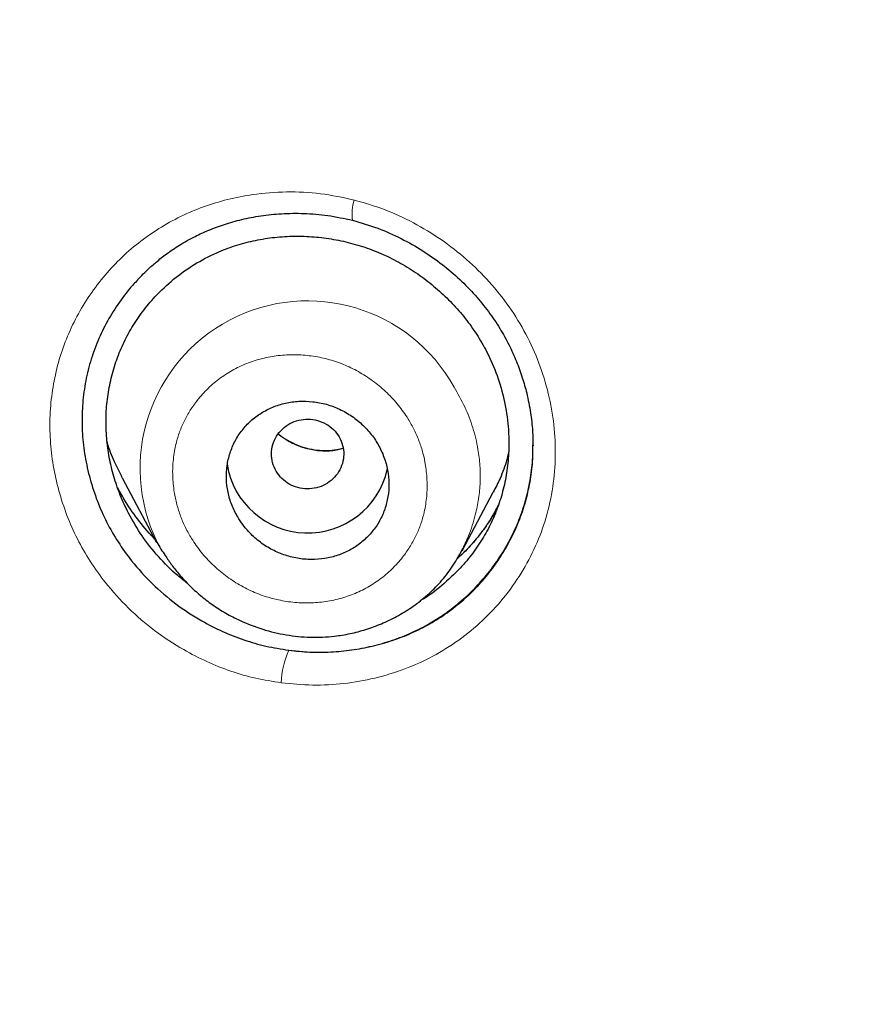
# Model space of a CAD drawing. Header units: millimetres. Extents: x 8 to 846, y 12 to 2113.
# Tile 293 of 515: x 432 to 442, y 1823 to 1834. Entities that reach past the tile are written whole.
import ezdxf

# ---------------------------------------------------------------- set-up
doc = ezdxf.new("R2010")
doc.units = ezdxf.units.MM

msp = doc.modelspace()

# ---------------------------------------------------------------- linework, layer by layer
at = {"color": 7, "linetype": 'Continuous', "lineweight": 30}
for p, q in [((433.422, 1829.038), (433.803, 1828.325)), ((437.187, 1828.232), (437.532, 1828.879)), ((437.18, 1828.235), (437.165, 1828.203))]:
    msp.add_line(p, q, dxfattribs=at)
at = {"color": 8, "linetype": 'Continuous', "lineweight": 0}
for centre, radius, start, end in [((436.444, 1831.968), 0.477, 161.7303, 189.1595), ((435.475, 1829.145), 1.855, 29.0162, 206.1681), ((436.129, 1826.742), 0.946, 155.7997, 178.3469)]:
    msp.add_arc(centre, radius, start, end, dxfattribs=at)
at = {"color": 7, "linetype": 'Continuous', "lineweight": 30}
msp.add_arc((435.476, 1829.334), 0.905, 189.1487, 347.0461, dxfattribs=at)
for points, knots in [([(538, 1827.773), (538.001, 1827.791), (538.002, 1827.835), (538.004, 1827.906), (538.006, 1827.988), (538.008, 1828.101), (538.011, 1828.254), (538.015, 1828.455), (538.017, 1828.683), (538.02, 1828.937), (538.021, 1829.217), (538.021, 1829.526), (538.019, 1829.864), (538.014, 1830.232), (538.007, 1830.62), (537.996, 1831.029), (537.982, 1831.456), (537.963, 1831.907), (537.94, 1832.376), (537.9, 1833.055), (537.836, 1833.939), (537.735, 1835.032), (537.61, 1836.137), (537.463, 1837.243), (537.292, 1838.348), (537.099, 1839.453), (536.881, 1840.567), (536.637, 1841.691), (536.366, 1842.823), (536.068, 1843.964), (535.731, 1845.151), (535.35, 1846.383), (534.921, 1847.661), (534.456, 1848.945), (533.952, 1850.234), (533.499, 1851.312), (533.116, 1852.179), (532.819, 1852.828), (532.52, 1853.459), (532.222, 1854.068), (531.928, 1854.653), (531.637, 1855.215), (531.341, 1855.771), (531.042, 1856.319), (530.739, 1856.859), (530.445, 1857.372), (530.159, 1857.858), (529.882, 1858.319), (529.615, 1858.754), (529.358, 1859.163), (529.113, 1859.548), (528.88, 1859.908), (528.661, 1860.241), (528.455, 1860.549), (528.263, 1860.832), (528.085, 1861.092), (527.925, 1861.323), (527.783, 1861.525), (527.662, 1861.697), (527.559, 1861.842), (527.479, 1861.954), (527.415, 1862.043), (527.359, 1862.121), (527.295, 1862.21), (527.211, 1862.325), (527.106, 1862.469), (526.976, 1862.645), (526.827, 1862.847), (526.657, 1863.074), (526.466, 1863.326), (526.265, 1863.588), (526.056, 1863.857), (525.84, 1864.132), (525.608, 1864.424), (525.359, 1864.733), (525.092, 1865.059), (524.811, 1865.397), (524.355, 1865.938), (523.723, 1866.665), (522.891, 1867.583), (522.032, 1868.491), (521.146, 1869.387), (520.259, 1870.246), (519.371, 1871.071), (518.484, 1871.861), (517.661, 1872.565), (516.904, 1873.19), (516.215, 1873.742), (515.529, 1874.274), (514.848, 1874.787), (514.167, 1875.286), (513.43, 1875.809), (512.625, 1876.363), (511.744, 1876.946), (510.831, 1877.527), (509.886, 1878.105), (508.916, 1878.674), (507.919, 1879.234), (506.897, 1879.783), (505.842, 1880.323), (504.768, 1880.847), (503.677, 1881.353), (502.567, 1881.841), (501.427, 1882.315), (500.256, 1882.775), (499.055, 1883.218), (497.847, 1883.634), (496.634, 1884.024), (495.419, 1884.388), (494.176, 1884.733), (492.908, 1885.056), (491.653, 1885.348), (490.414, 1885.61), (489.194, 1885.842), (487.953, 1886.054), (486.702, 1886.241), (485.452, 1886.402), (484.217, 1886.537), (482.961, 1886.649), (481.685, 1886.737), (480.391, 1886.799), (479.121, 1886.833), (477.876, 1886.843), (476.65, 1886.827), (475.442, 1886.788), (474.255, 1886.728), (473.096, 1886.646), (471.964, 1886.546), (470.862, 1886.429), (469.787, 1886.296), (468.708, 1886.143), (467.627, 1885.971), (466.545, 1885.779), (465.498, 1885.575), (464.485, 1885.36), (463.56, 1885.148), (462.717, 1884.941), (461.953, 1884.744), (461.213, 1884.543), (460.497, 1884.339), (459.801, 1884.132), (459.124, 1883.921), (458.449, 1883.704), (457.765, 1883.474), (457.058, 1883.227), (456.329, 1882.963), (455.569, 1882.676), (454.779, 1882.365), (453.96, 1882.03), (453.119, 1881.67), (452.258, 1881.287), (451.377, 1880.878), (450.478, 1880.443), (449.588, 1879.994), (448.707, 1879.531), (447.838, 1879.056), (446.957, 1878.556), (446.064, 1878.029), (445.16, 1877.474), (444.224, 1876.876), (443.258, 1876.234), (442.263, 1875.542), (441.261, 1874.815), (440.381, 1874.148), (439.623, 1873.553), (438.986, 1873.038), (438.348, 1872.507), (437.714, 1871.964), (437.093, 1871.417), (436.495, 1870.875), (435.923, 1870.343), (435.378, 1869.821), (434.858, 1869.311), (434.366, 1868.816), (433.901, 1868.337), (433.461, 1867.874), (433.044, 1867.425), (432.629, 1866.97), (432.219, 1866.509), (431.816, 1866.046), (431.439, 1865.605), (431.088, 1865.185), (430.764, 1864.791), (430.467, 1864.422), (430.194, 1864.079), (429.943, 1863.759), (429.718, 1863.466), (429.516, 1863.201), (429.336, 1862.963), (429.176, 1862.748), (429.034, 1862.556), (428.917, 1862.397), (428.823, 1862.267), (428.747, 1862.163), (428.679, 1862.069), (428.615, 1861.979), (428.546, 1861.883), (428.466, 1861.77), (428.369, 1861.633), (428.256, 1861.473), (428.127, 1861.288), (427.984, 1861.081), (427.826, 1860.851), (427.655, 1860.599), (427.47, 1860.322), (427.249, 1859.989), (426.996, 1859.599), (426.713, 1859.156), (426.425, 1858.695), (426.132, 1858.216), (425.836, 1857.721), (425.537, 1857.209), (425.195, 1856.609), (424.813, 1855.917), (424.391, 1855.126), (423.968, 1854.3), (423.566, 1853.48), (423.183, 1852.67), (422.822, 1851.871), (422.464, 1851.045), (422.111, 1850.193), (421.766, 1849.319), (421.431, 1848.424), (421.105, 1847.508), (420.788, 1846.566), (420.482, 1845.597), (420.187, 1844.601), (419.905, 1843.579), (419.638, 1842.531), (419.406, 1841.538), (419.207, 1840.618), (419.042, 1839.787), (418.893, 1838.98), (418.754, 1838.158), (418.626, 1837.325), (418.511, 1836.484), (418.412, 1835.676), (418.329, 1834.902), (418.26, 1834.167), (418.203, 1833.47), (418.158, 1832.811), (418.123, 1832.186), (418.096, 1831.592), (418.076, 1831.029), (418.063, 1830.497), (418.055, 1830.002), (418.052, 1829.541), (418.052, 1829.119), (418.055, 1828.734), (418.061, 1828.386), (418.067, 1828.072), (418.073, 1827.874), (418.076, 1827.781)], [0, 0, 0, 0, 0.000286, 0.000693, 0.0011, 0.001586, 0.002471, 0.003539, 0.004789, 0.006132, 0.007637, 0.009305, 0.011135, 0.013127, 0.015282, 0.017462, 0.019787, 0.022256, 0.024847, 0.027466, 0.033367, 0.039348, 0.045407, 0.051547, 0.057576, 0.06368, 0.069859, 0.076113, 0.082442, 0.088847, 0.095327, 0.102542, 0.109849, 0.117247, 0.124738, 0.132321, 0.136217, 0.140106, 0.143883, 0.147538, 0.151072, 0.154484, 0.157774, 0.161253, 0.164584, 0.167769, 0.170807, 0.173698, 0.176442, 0.17904, 0.18149, 0.183794, 0.18595, 0.187925, 0.189759, 0.191451, 0.193001, 0.194284, 0.195425, 0.196381, 0.197152, 0.197648, 0.198127, 0.198707, 0.19941, 0.200408, 0.20158, 0.202926, 0.204446, 0.206141, 0.20801, 0.209751, 0.21162, 0.213617, 0.215742, 0.217996, 0.220375, 0.222791, 0.229356, 0.235809, 0.242651, 0.249362, 0.255943, 0.262391, 0.268707, 0.274889, 0.279654, 0.284337, 0.288938, 0.293457, 0.297895, 0.302347, 0.307808, 0.313397, 0.319114, 0.324959, 0.330933, 0.336924, 0.343039, 0.349279, 0.355642, 0.361895, 0.368264, 0.37475, 0.381351, 0.388066, 0.394895, 0.401438, 0.408082, 0.414827, 0.421674, 0.428623, 0.435029, 0.441518, 0.448093, 0.454743, 0.461334, 0.467815, 0.474188, 0.481072, 0.487826, 0.494449, 0.500941, 0.507301, 0.513639, 0.519838, 0.525899, 0.531823, 0.537609, 0.543257, 0.548769, 0.554673, 0.560411, 0.565984, 0.571391, 0.576633, 0.580874, 0.585001, 0.589013, 0.59291, 0.596693, 0.600415, 0.604054, 0.607836, 0.61176, 0.615827, 0.620037, 0.624536, 0.629187, 0.633988, 0.638941, 0.644045, 0.649301, 0.654708, 0.659798, 0.665015, 0.67036, 0.675832, 0.681433, 0.687161, 0.693426, 0.699838, 0.706396, 0.713101, 0.71739, 0.721738, 0.726143, 0.730607, 0.73504, 0.739336, 0.743493, 0.747511, 0.751391, 0.755131, 0.758669, 0.762073, 0.765343, 0.768479, 0.77194, 0.775222, 0.778324, 0.781247, 0.783991, 0.786512, 0.788859, 0.791034, 0.793036, 0.794792, 0.796389, 0.797828, 0.799108, 0.800229, 0.800999, 0.801686, 0.802305, 0.802864, 0.803461, 0.804203, 0.805101, 0.806153, 0.80736, 0.808722, 0.810211, 0.811848, 0.813635, 0.815571, 0.818292, 0.821125, 0.824049, 0.827063, 0.830167, 0.833361, 0.836644, 0.841307, 0.84614, 0.851144, 0.856318, 0.860926, 0.865661, 0.870525, 0.875514, 0.88063, 0.885778, 0.891047, 0.896439, 0.901953, 0.907588, 0.913346, 0.919226, 0.925229, 0.929977, 0.934588, 0.939053, 0.943372, 0.948188, 0.952809, 0.957234, 0.961465, 0.9655, 0.969274, 0.972859, 0.976257, 0.979466, 0.98254, 0.985418, 0.988102, 0.99059, 0.992883, 0.994945, 0.996818, 0.998503, 1, 1, 1, 1]), ([(438.753, 1781.597), (438.116, 1782.151), (436.841, 1783.26), (435.025, 1785.022), (433.286, 1786.854), (431.632, 1788.759), (430.064, 1790.73), (428.585, 1792.765), (427.198, 1794.859), (425.906, 1797.008), (424.711, 1799.21), (423.615, 1801.459), (422.622, 1803.753), (421.734, 1806.086), (420.951, 1808.454), (420.274, 1810.852), (419.705, 1813.277), (419.244, 1815.722), (418.892, 1818.185), (418.651, 1820.66), (418.52, 1823.142), (418.502, 1825.628), (418.596, 1828.113), (418.802, 1830.591), (419.118, 1833.058), (419.543, 1835.51), (420.077, 1837.942), (420.719, 1840.349), (421.467, 1842.727), (422.321, 1845.072), (423.281, 1847.379), (424.343, 1849.643), (425.506, 1851.861), (426.768, 1854.028), (428.124, 1856.141), (429.573, 1858.195), (431.112, 1860.187), (432.739, 1862.114), (434.45, 1863.97), (436.243, 1865.754), (438.115, 1867.459), (440.062, 1869.085), (442.08, 1870.628), (444.165, 1872.085), (446.313, 1873.455), (448.52, 1874.735), (450.781, 1875.922), (453.094, 1877.013), (455.453, 1878.006), (457.856, 1878.898), (460.296, 1879.689), (462.768, 1880.377), (465.27, 1880.962), (467.794, 1881.442), (470.338, 1881.818), (472.897, 1882.085), (475.465, 1882.254), (477.18, 1882.275), (478.038, 1882.285)], [0, 0, 0, 0, 0.017858, 0.035716, 0.053573, 0.07143, 0.089286, 0.107143, 0.124999, 0.142856, 0.160713, 0.178571, 0.196429, 0.214287, 0.232143, 0.25, 0.267856, 0.285712, 0.303568, 0.321425, 0.339282, 0.35714, 0.374998, 0.392856, 0.410713, 0.42857, 0.446428, 0.464285, 0.482142, 0.499999, 0.517857, 0.535714, 0.553571, 0.571428, 0.589285, 0.607142, 0.624999, 0.642856, 0.660713, 0.67857, 0.696427, 0.714284, 0.732141, 0.749999, 0.767857, 0.785715, 0.803573, 0.821432, 0.83929, 0.857149, 0.875005, 0.892861, 0.910716, 0.928572, 0.946428, 0.964284, 0.982141, 1, 1, 1, 1]), ([(478.038, 1879.997), (477.434, 1879.991), (476.226, 1879.981), (474.416, 1879.894), (472.608, 1879.756), (470.804, 1879.561), (469.003, 1879.311), (467.209, 1879.007), (465.477, 1878.659), (463.811, 1878.274), (462.213, 1877.858), (460.632, 1877.398), (459.069, 1876.896), (457.523, 1876.351), (455.942, 1875.743), (454.328, 1875.068), (452.688, 1874.322), (451.077, 1873.528), (449.495, 1872.687), (447.943, 1871.799), (446.418, 1870.862), (444.963, 1869.906), (443.577, 1868.935), (442.263, 1867.956), (440.98, 1866.942), (439.728, 1865.894), (438.508, 1864.811), (437.286, 1863.661), (436.066, 1862.443), (434.855, 1861.154), (433.687, 1859.829), (432.562, 1858.469), (431.48, 1857.073), (430.439, 1855.639), (429.469, 1854.212), (428.569, 1852.798), (427.74, 1851.406), (426.955, 1849.994), (426.213, 1848.564), (425.516, 1847.115), (424.843, 1845.604), (424.201, 1844.032), (423.594, 1842.398), (423.04, 1840.745), (422.54, 1839.075), (422.094, 1837.387), (421.7, 1835.679), (421.369, 1834.004), (421.099, 1832.367), (420.884, 1830.775), (420.717, 1829.182), (420.598, 1827.587), (420.528, 1825.989), (420.504, 1824.343), (420.533, 1822.652), (420.62, 1820.915), (420.763, 1819.181), (420.964, 1817.448), (421.221, 1815.717), (421.535, 1813.99), (421.894, 1812.32), (422.291, 1810.712), (422.722, 1809.167), (423.197, 1807.638), (423.717, 1806.125), (424.282, 1804.628), (424.911, 1803.102), (425.607, 1801.549), (426.376, 1799.973), (427.196, 1798.42), (428.07, 1796.89), (428.995, 1795.381), (429.97, 1793.901), (430.962, 1792.492), (431.963, 1791.158), (432.969, 1789.893), (434.012, 1788.658), (435.091, 1787.454), (436.206, 1786.279), (437.391, 1785.101), (438.65, 1783.923), (439.984, 1782.75), (441.359, 1781.617), (442.774, 1780.524), (444.229, 1779.47), (445.719, 1778.46), (447.195, 1777.524), (448.649, 1776.661), (450.081, 1775.864), (451.534, 1775.109), (453.009, 1774.395), (454.505, 1773.722), (456.07, 1773.071), (457.704, 1772.447), (459.405, 1771.856), (461.124, 1771.317), (462.86, 1770.83), (464.614, 1770.395), (466.381, 1770.014), (468.109, 1769.696), (469.793, 1769.436), (471.432, 1769.23), (473.076, 1769.069), (474.725, 1768.955), (476.38, 1768.884), (477.485, 1768.875), (478.038, 1768.871)], [0, 0, 0, 0, 0.01003, 0.020054, 0.030083, 0.040124, 0.050187, 0.060282, 0.070362, 0.079553, 0.088711, 0.097842, 0.106955, 0.116055, 0.12515, 0.135215, 0.145244, 0.155247, 0.165233, 0.175211, 0.185191, 0.195231, 0.204429, 0.213609, 0.222777, 0.23194, 0.241107, 0.250284, 0.260264, 0.270231, 0.280194, 0.290164, 0.300149, 0.31016, 0.320251, 0.329484, 0.338685, 0.347862, 0.357022, 0.366175, 0.375328, 0.385279, 0.395221, 0.405163, 0.415118, 0.425096, 0.435106, 0.445185, 0.454404, 0.463594, 0.472765, 0.481925, 0.491084, 0.500249, 0.510205, 0.520158, 0.530119, 0.540101, 0.550114, 0.56017, 0.570237, 0.579425, 0.588586, 0.597726, 0.606856, 0.615983, 0.625115, 0.635087, 0.645061, 0.655045, 0.665052, 0.67509, 0.685171, 0.695207, 0.70436, 0.713496, 0.722621, 0.731743, 0.74087, 0.750008, 0.759978, 0.769956, 0.779952, 0.789974, 0.800033, 0.810138, 0.820182, 0.829338, 0.838477, 0.847605, 0.856731, 0.86586, 0.875, 0.885017, 0.895019, 0.905016, 0.915017, 0.92503, 0.935066, 0.945076, 0.954226, 0.963368, 0.97251, 0.981657, 0.990818, 1, 1, 1, 1]), ([(421.006, 1824.397), (421.013, 1825.071), (421.027, 1826.416), (421.146, 1828.43), (421.335, 1830.436), (421.603, 1832.436), (421.946, 1834.428), (422.356, 1836.371), (422.829, 1838.261), (423.358, 1840.096), (423.952, 1841.912), (424.613, 1843.711), (425.35, 1845.519), (426.167, 1847.331), (427.066, 1849.141), (428.035, 1850.92), (429.073, 1852.668), (430.181, 1854.384), (431.331, 1856.03), (432.518, 1857.605), (433.734, 1859.108), (435.003, 1860.568), (436.326, 1861.987), (437.722, 1863.383), (439.194, 1864.754), (440.741, 1866.093), (442.342, 1867.379), (443.994, 1868.611), (445.698, 1869.787), (447.412, 1870.883), (449.13, 1871.899), (450.846, 1872.836), (452.595, 1873.716), (454.377, 1874.537), (456.218, 1875.311), (458.12, 1876.033), (460.081, 1876.699), (462.072, 1877.296), (464.092, 1877.824), (466.139, 1878.282), (468.163, 1878.662), (470.156, 1878.966), (472.111, 1879.199), (474.07, 1879.365), (476.032, 1879.466), (478.039, 1879.501), (480.089, 1879.466), (482.179, 1879.356), (484.263, 1879.171), (486.342, 1878.912), (488.412, 1878.579), (490.428, 1878.182), (492.385, 1877.727), (494.279, 1877.219), (496.149, 1876.649), (497.996, 1876.018), (499.862, 1875.309), (501.743, 1874.519), (503.633, 1873.644), (505.485, 1872.703), (507.302, 1871.696), (509.082, 1870.624), (510.788, 1869.512), (512.418, 1868.366), (513.97, 1867.194), (515.475, 1865.974), (516.933, 1864.707), (518.376, 1863.362), (519.798, 1861.939), (521.193, 1860.436), (522.529, 1858.885), (523.806, 1857.287), (525.025, 1855.641), (526.161, 1853.983), (527.216, 1852.319), (528.188, 1850.659), (529.098, 1848.97), (529.946, 1847.253), (530.747, 1845.475), (531.496, 1843.637), (532.186, 1841.74), (532.805, 1839.82), (533.35, 1837.877), (533.824, 1835.907), (534.218, 1833.953), (534.534, 1832.022), (534.775, 1830.122), (534.946, 1828.218), (535.053, 1826.309), (535.067, 1825.035), (535.073, 1824.397)], [0, 0, 0, 0, 0.011674, 0.023319, 0.034953, 0.046594, 0.058259, 0.069953, 0.080961, 0.091959, 0.102962, 0.113984, 0.125039, 0.136637, 0.148231, 0.159838, 0.171475, 0.183157, 0.194877, 0.205905, 0.216918, 0.22793, 0.238954, 0.250002, 0.261585, 0.273174, 0.284784, 0.296429, 0.308126, 0.319837, 0.330846, 0.341843, 0.352841, 0.363852, 0.374887, 0.386465, 0.398061, 0.409688, 0.421363, 0.433098, 0.444853, 0.455881, 0.466873, 0.477842, 0.4888, 0.499758, 0.511447, 0.523122, 0.534797, 0.546486, 0.558206, 0.569931, 0.580933, 0.591898, 0.602839, 0.613767, 0.624694, 0.636409, 0.648098, 0.659775, 0.671455, 0.683154, 0.694888, 0.705917, 0.716904, 0.727863, 0.738806, 0.749745, 0.761427, 0.773085, 0.784734, 0.79639, 0.808067, 0.819807, 0.830858, 0.841874, 0.852868, 0.863854, 0.874847, 0.886477, 0.898088, 0.909698, 0.921323, 0.932981, 0.944738, 0.955821, 0.966873, 0.97791, 0.988948, 1, 1, 1, 1]), ([(433.591, 1831.232), (433.607, 1831.248), (433.644, 1831.288), (433.712, 1831.354), (433.803, 1831.435), (433.918, 1831.526), (434.061, 1831.623), (434.218, 1831.711), (434.385, 1831.787), (434.557, 1831.851), (434.749, 1831.905), (434.961, 1831.945), (435.191, 1831.969), (435.439, 1831.972), (435.703, 1831.951), (435.881, 1831.912), (435.973, 1831.892)], [0, 0, 0, 0, 0.028205, 0.066304, 0.114304, 0.172188, 0.239923, 0.317654, 0.382665, 0.453491, 0.53017, 0.612706, 0.701056, 0.795133, 0.894818, 1, 1, 1, 1]), ([(435.973, 1831.892), (436.067, 1831.865), (436.251, 1831.812), (436.511, 1831.695), (436.75, 1831.56), (436.966, 1831.408), (437.16, 1831.242), (437.331, 1831.067), (437.479, 1830.885), (437.604, 1830.7), (437.707, 1830.514), (437.79, 1830.331), (437.854, 1830.153), (437.908, 1829.963), (437.946, 1829.766), (437.969, 1829.571), (437.971, 1829.449), (437.972, 1829.393)], [0, 0, 0, 0, 0.085001, 0.166984, 0.246009, 0.322095, 0.395261, 0.465537, 0.532975, 0.597532, 0.658982, 0.717389, 0.772792, 0.82521, 0.890463, 0.950447, 1, 1, 1, 1]), ([(433.491, 1828.647), (433.46, 1828.713), (433.396, 1828.845), (433.326, 1829.053), (433.275, 1829.265), (433.247, 1829.48), (433.239, 1829.696), (433.254, 1829.91), (433.291, 1830.12), (433.349, 1830.324), (433.428, 1830.521), (433.527, 1830.707), (433.645, 1830.883), (433.797, 1831.064), (433.986, 1831.243), (434.216, 1831.407), (434.445, 1831.527), (434.666, 1831.612), (434.871, 1831.668), (435.084, 1831.704), (435.301, 1831.719), (435.52, 1831.714), (435.737, 1831.689), (435.951, 1831.644), (436.161, 1831.578), (436.363, 1831.494), (436.557, 1831.39), (436.742, 1831.269), (436.916, 1831.129), (437.078, 1830.975), (437.224, 1830.808), (437.351, 1830.629), (437.473, 1830.419), (437.58, 1830.174), (437.66, 1829.894), (437.699, 1829.631), (437.708, 1829.39), (437.694, 1829.175), (437.658, 1828.965), (437.601, 1828.761), (437.523, 1828.565), (437.425, 1828.379), (437.306, 1828.203), (437.155, 1828.021), (436.964, 1827.845), (436.811, 1827.725), (436.723, 1827.679), (436.719, 1827.677)], [0, 0, 0, 0, 0.021351, 0.042818, 0.064263, 0.085566, 0.107173, 0.128494, 0.149752, 0.171167, 0.192494, 0.213732, 0.235099, 0.256809, 0.285505, 0.31387, 0.342397, 0.363634, 0.384846, 0.40624, 0.428014, 0.449358, 0.470795, 0.492313, 0.513563, 0.534965, 0.556226, 0.577545, 0.599123, 0.620912, 0.642297, 0.663485, 0.684689, 0.713154, 0.741504, 0.770249, 0.79192, 0.813265, 0.8345, 0.855848, 0.877058, 0.898253, 0.919654, 0.941479, 0.969948, 0.998635, 1, 1, 1, 1]), ([(433.594, 1831.232), (433.563, 1831.2), (433.476, 1831.108), (433.353, 1830.937), (433.226, 1830.725), (433.124, 1830.499), (433.048, 1830.265), (432.998, 1830.023), (432.974, 1829.776), (432.977, 1829.526), (433.006, 1829.275), (433.062, 1829.026), (433.142, 1828.782), (433.245, 1828.549), (433.373, 1828.327), (433.539, 1828.096), (433.75, 1827.862), (434.012, 1827.638), (434.277, 1827.465), (434.532, 1827.334), (434.769, 1827.241), (435.014, 1827.17), (435.182, 1827.144), (435.266, 1827.13)], [0, 0, 0, 0, 0.025048, 0.071855, 0.118817, 0.165051, 0.211079, 0.257429, 0.303536, 0.349485, 0.39579, 0.442956, 0.489838, 0.536074, 0.582175, 0.628656, 0.690508, 0.752133, 0.814635, 0.861206, 0.907306, 0.953412, 1, 1, 1, 1]), ([(434.701, 1828.606), (434.719, 1828.577), (434.755, 1828.52), (434.832, 1828.428), (434.934, 1828.334), (435.067, 1828.247), (435.21, 1828.184), (435.361, 1828.144), (435.515, 1828.131), (435.666, 1828.142), (435.811, 1828.178), (435.945, 1828.236), (436.066, 1828.316), (436.171, 1828.414), (436.257, 1828.529), (436.321, 1828.657), (436.362, 1828.795), (436.38, 1828.94), (436.371, 1829.088), (436.337, 1829.235), (436.278, 1829.377), (436.196, 1829.508), (436.091, 1829.625), (435.969, 1829.725), (435.831, 1829.803), (435.685, 1829.858), (435.532, 1829.887), (435.379, 1829.892), (435.23, 1829.871), (435.088, 1829.827), (434.958, 1829.759), (434.843, 1829.673), (434.746, 1829.568), (434.668, 1829.448), (434.612, 1829.315), (434.579, 1829.174), (434.572, 1829.028), (434.59, 1828.882), (434.631, 1828.738), (434.677, 1828.65), (434.701, 1828.606)], [0, 0, 0, 0, 0.017774, 0.035548, 0.063134, 0.090722, 0.118279, 0.145837, 0.173055, 0.200273, 0.227001, 0.253728, 0.280023, 0.306316, 0.332413, 0.358508, 0.384728, 0.410948, 0.43757, 0.464194, 0.491329, 0.518466, 0.545988, 0.573512, 0.601116, 0.628721, 0.656072, 0.683423, 0.710309, 0.737193, 0.763604, 0.790014, 0.816138, 0.842261, 0.868406, 0.89455, 0.920919, 0.947288, 0.973643, 1, 1, 1, 1]), ([(435.419, 1828.921), (435.454, 1828.919), (435.523, 1828.915), (435.626, 1828.941), (435.718, 1828.99), (435.793, 1829.062), (435.847, 1829.15), (435.876, 1829.248), (435.877, 1829.35), (435.851, 1829.448), (435.8, 1829.538), (435.725, 1829.61), (435.635, 1829.662), (435.533, 1829.69), (435.428, 1829.691), (435.325, 1829.666), (435.233, 1829.616), (435.158, 1829.545), (435.104, 1829.457), (435.075, 1829.359), (435.074, 1829.257), (435.1, 1829.158), (435.152, 1829.069), (435.226, 1828.997), (435.316, 1828.943), (435.385, 1828.928), (435.419, 1828.921)], [0, 0, 0, 0, 0.0416593, 0.0833407, 0.125, 0.1666593, 0.2083407, 0.25, 0.2916593, 0.3333407, 0.375, 0.4166592, 0.4583407, 0.5, 0.5416593, 0.5833408, 0.625, 0.6666593, 0.7083407, 0.75, 0.7916593, 0.8333407, 0.875, 0.9166593, 0.9583407, 1, 1, 1, 1]), ([(433.423, 1829.039), (433.394, 1829.097), (433.33, 1829.223), (433.277, 1829.358), (433.257, 1829.433), (433.256, 1829.437)], [0, 0, 0, 0, 0.453104, 0.975186, 1, 1, 1, 1]), ([(435.868, 1829.365), (435.846, 1829.359), (435.789, 1829.344), (435.691, 1829.336), (435.58, 1829.341), (435.468, 1829.362), (435.359, 1829.399), (435.255, 1829.451), (435.185, 1829.493), (435.153, 1829.522), (435.15, 1829.524)], [0, 0, 0, 0, 0.095075, 0.242334, 0.390324, 0.538803, 0.687745, 0.836996, 0.98634, 1, 1, 1, 1]), ([(435.266, 1827.13), (435.344, 1827.122), (435.5, 1827.106), (435.733, 1827.108), (435.964, 1827.13), (436.192, 1827.173), (436.415, 1827.237), (436.629, 1827.321), (436.832, 1827.425), (437.023, 1827.55), (437.201, 1827.692), (437.364, 1827.85), (437.51, 1828.024), (437.64, 1828.212), (437.751, 1828.413), (437.84, 1828.623), (437.908, 1828.841), (437.951, 1829.066), (437.972, 1829.255), (437.971, 1829.369), (437.97, 1829.405)], [0, 0, 0, 0, 0.057587, 0.114621, 0.171578, 0.228937, 0.286918, 0.344034, 0.400807, 0.457768, 0.515312, 0.572335, 0.629345, 0.686848, 0.744806, 0.8019, 0.858692, 0.91575, 0.972905, 1, 1, 1, 1]), ([(437.699, 1829.308), (437.693, 1829.285), (437.671, 1829.191), (437.616, 1829.046), (437.557, 1828.931), (437.53, 1828.88)], [0, 0, 0, 0, 0.1549, 0.627798, 1, 1, 1, 1]), ([(433.781, 1828.365), (433.768, 1828.378), (433.692, 1828.452), (433.571, 1828.609), (433.454, 1828.772), (433.405, 1828.87), (433.396, 1828.888)], [0, 0, 0, 0, 0.083581, 0.489059, 0.907413, 1, 1, 1, 1]), ([(437.587, 1828.736), (437.573, 1828.708), (437.53, 1828.621), (437.439, 1828.483), (437.313, 1828.323), (437.208, 1828.208), (437.141, 1828.152), (437.127, 1828.14)], [0, 0, 0, 0, 0.123911, 0.390474, 0.658846, 0.929366, 1, 1, 1, 1]), ([(434.145, 1827.87), (434.109, 1827.898), (433.993, 1827.988), (433.821, 1828.162), (433.635, 1828.392), (433.539, 1828.562), (433.491, 1828.647)], [0, 0, 0, 0, 0.135709, 0.427351, 0.713773, 1, 1, 1, 1]), ([(433.805, 1828.328), (433.82, 1828.302), (433.848, 1828.253), (433.905, 1828.168), (433.971, 1828.071), (434.058, 1827.962), (434.164, 1827.847), (434.285, 1827.736), (434.421, 1827.632), (434.568, 1827.539), (434.753, 1827.443), (434.977, 1827.357), (435.238, 1827.295), (435.505, 1827.268), (435.743, 1827.278), (435.948, 1827.312), (436.122, 1827.358), (436.295, 1827.421), (436.464, 1827.502), (436.629, 1827.603), (436.786, 1827.724), (436.932, 1827.865), (437.064, 1828.026), (437.134, 1828.148), (437.17, 1828.21)], [0, 0, 0, 0, 0.023145, 0.044194, 0.074584, 0.108259, 0.145736, 0.187006, 0.226917, 0.269593, 0.312776, 0.377632, 0.442597, 0.507663, 0.572899, 0.61656, 0.66053, 0.705593, 0.75182, 0.799171, 0.847591, 0.897044, 0.947797, 1, 1, 1, 1]), ([(535.073, 1824.397), (535.066, 1823.725), (535.051, 1822.382), (534.932, 1820.371), (534.742, 1818.364), (534.474, 1816.362), (534.129, 1814.366), (533.717, 1812.417), (533.244, 1810.522), (532.715, 1808.685), (532.121, 1806.869), (531.461, 1805.073), (530.724, 1803.268), (529.908, 1801.458), (529.008, 1799.648), (528.038, 1797.869), (527, 1796.122), (525.893, 1794.407), (524.742, 1792.761), (523.556, 1791.186), (522.339, 1789.684), (521.07, 1788.224), (519.748, 1786.806), (518.352, 1785.41), (516.88, 1784.039), (515.33, 1782.699), (513.726, 1781.411), (512.067, 1780.176), (510.358, 1778.997), (508.639, 1777.9), (506.922, 1776.885), (505.209, 1775.949), (503.465, 1775.073), (501.691, 1774.255), (499.855, 1773.483), (497.956, 1772.762), (495.995, 1772.096), (494.005, 1771.499), (491.985, 1770.97), (489.939, 1770.512), (487.915, 1770.132), (485.922, 1769.828), (483.966, 1769.596), (482.008, 1769.43), (480.046, 1769.329), (478.039, 1769.294), (475.989, 1769.329), (473.899, 1769.439), (471.814, 1769.623), (469.736, 1769.882), (467.665, 1770.215), (465.649, 1770.612), (463.692, 1771.068), (461.798, 1771.576), (459.928, 1772.146), (458.081, 1772.777), (456.215, 1773.485), (454.335, 1774.275), (452.445, 1775.15), (450.593, 1776.091), (448.777, 1777.097), (446.997, 1778.168), (445.29, 1779.281), (443.66, 1780.427), (442.108, 1781.599), (440.602, 1782.82), (439.144, 1784.088), (437.701, 1785.433), (436.278, 1786.855), (434.883, 1788.358), (433.548, 1789.908), (432.272, 1791.504), (431.053, 1793.15), (429.917, 1794.808), (428.862, 1796.472), (427.89, 1798.133), (426.98, 1799.822), (426.132, 1801.539), (425.331, 1803.319), (424.581, 1805.161), (423.889, 1807.061), (423.27, 1808.981), (422.725, 1810.921), (422.252, 1812.885), (421.859, 1814.835), (421.544, 1816.763), (421.303, 1818.662), (421.132, 1820.568), (421.025, 1822.48), (421.012, 1823.758), (421.006, 1824.397)], [0, 0, 0, 0, 0.011647, 0.023279, 0.034914, 0.046569, 0.058262, 0.069997, 0.081033, 0.092045, 0.103046, 0.114051, 0.125075, 0.136674, 0.148268, 0.159874, 0.171507, 0.183184, 0.194903, 0.205931, 0.216944, 0.227954, 0.238974, 0.250018, 0.2616, 0.2732, 0.284834, 0.296518, 0.308264, 0.319998, 0.330999, 0.341975, 0.352941, 0.363907, 0.374886, 0.386463, 0.398058, 0.409684, 0.421356, 0.433089, 0.444843, 0.455871, 0.466863, 0.477832, 0.488791, 0.499751, 0.51144, 0.523115, 0.53479, 0.54648, 0.558201, 0.569925, 0.580927, 0.591892, 0.602833, 0.61376, 0.624687, 0.6364, 0.648087, 0.659761, 0.671439, 0.683135, 0.694871, 0.705904, 0.716895, 0.727858, 0.738804, 0.749746, 0.761426, 0.773081, 0.784724, 0.796373, 0.808043, 0.819784, 0.830839, 0.841857, 0.852852, 0.863839, 0.87483, 0.886496, 0.898127, 0.909738, 0.921348, 0.932974, 0.944696, 0.955762, 0.96681, 0.977856, 0.988914, 1, 1, 1, 1])]:
    msp.add_open_spline(points, degree=3, knots=knots, dxfattribs=at)
at = {"color": 8, "linetype": 'Continuous', "lineweight": 0}
for points, knots in [([(418.074, 1827.918), (418.066, 1828.238), (418.047, 1828.984), (418.052, 1830.153), (418.083, 1831.425), (418.148, 1832.735), (418.246, 1834.081), (418.382, 1835.462), (418.554, 1836.84), (418.76, 1838.214), (419, 1839.582), (419.275, 1840.944), (419.575, 1842.263), (419.898, 1843.537), (420.24, 1844.767), (420.61, 1845.989), (421.009, 1847.204), (421.435, 1848.411), (421.904, 1849.644), (422.417, 1850.904), (422.977, 1852.187), (423.571, 1853.457), (424.196, 1854.712), (424.853, 1855.952), (425.541, 1857.177), (426.24, 1858.352), (426.946, 1859.477), (427.656, 1860.555), (428.391, 1861.618), (429.151, 1862.664), (429.934, 1863.695), (430.765, 1864.739), (431.647, 1865.795), (432.581, 1866.859), (433.542, 1867.901), (434.529, 1868.921), (435.542, 1869.917), (436.581, 1870.89), (437.614, 1871.811), (438.639, 1872.682), (439.653, 1873.507), (440.686, 1874.309), (441.737, 1875.089), (442.807, 1875.847), (443.926, 1876.604), (445.096, 1877.358), (446.32, 1878.105), (447.562, 1878.823), (448.821, 1879.513), (450.098, 1880.173), (451.392, 1880.804), (452.665, 1881.388), (453.915, 1881.928), (455.141, 1882.425), (456.378, 1882.897), (457.626, 1883.341), (458.884, 1883.759), (460.189, 1884.162), (461.543, 1884.547), (462.945, 1884.911), (464.355, 1885.243), (465.773, 1885.541), (467.199, 1885.808), (468.631, 1886.041), (470.028, 1886.237), (471.39, 1886.396), (472.716, 1886.523), (474.044, 1886.622), (475.374, 1886.693), (476.705, 1886.736), (478.078, 1886.751), (479.492, 1886.734), (480.944, 1886.683), (482.395, 1886.599), (483.843, 1886.481), (485.287, 1886.33), (486.727, 1886.146), (488.122, 1885.935), (489.472, 1885.7), (490.776, 1885.445), (492.074, 1885.162), (493.365, 1884.852), (494.649, 1884.515), (495.964, 1884.14), (497.307, 1883.723), (498.678, 1883.263), (500.036, 1882.772), (501.382, 1882.248), (502.714, 1881.694), (504.031, 1881.108), (505.297, 1880.51), (506.511, 1879.901), (507.676, 1879.286), (508.826, 1878.646), (509.961, 1877.982), (511.08, 1877.294), (512.217, 1876.56), (513.368, 1875.78), (514.532, 1874.95), (515.674, 1874.093), (516.795, 1873.21), (517.892, 1872.301), (518.967, 1871.366), (519.989, 1870.433), (520.958, 1869.505), (521.878, 1868.583), (522.776, 1867.642), (523.652, 1866.683), (524.505, 1865.704), (525.36, 1864.678), (526.215, 1863.602), (527.066, 1862.476), (527.888, 1861.33), (528.682, 1860.166), (529.445, 1858.983), (530.179, 1857.783), (530.863, 1856.601), (531.5, 1855.437), (532.091, 1854.295), (532.656, 1853.141), (533.194, 1851.974), (533.704, 1850.797), (534.201, 1849.573), (534.682, 1848.302), (535.143, 1846.985), (535.571, 1845.657), (535.964, 1844.321), (536.325, 1842.976), (536.651, 1841.623), (536.935, 1840.302), (537.179, 1839.012), (537.388, 1837.756), (537.568, 1836.496), (537.718, 1835.232), (537.839, 1833.966), (537.933, 1832.658), (537.998, 1831.31), (538.028, 1829.922), (538.028, 1828.751), (538.005, 1828.042), (537.997, 1827.797)], [0, 0, 0, 0, 0.005252, 0.012201, 0.019149, 0.026096, 0.033674, 0.04125, 0.048826, 0.056401, 0.063977, 0.071552, 0.079127, 0.086071, 0.093015, 0.09996, 0.106905, 0.113851, 0.120799, 0.128379, 0.13596, 0.14354, 0.151118, 0.158695, 0.166272, 0.173848, 0.180792, 0.187736, 0.19468, 0.201624, 0.208568, 0.215513, 0.223089, 0.230666, 0.238244, 0.245823, 0.253404, 0.260985, 0.268564, 0.275511, 0.282457, 0.289402, 0.296347, 0.303291, 0.310235, 0.31781, 0.325386, 0.332961, 0.340537, 0.348114, 0.355691, 0.363269, 0.370217, 0.377167, 0.384116, 0.391064, 0.398011, 0.404957, 0.412534, 0.42011, 0.427686, 0.435261, 0.442837, 0.450412, 0.457988, 0.464933, 0.471879, 0.478825, 0.485772, 0.49272, 0.49967, 0.507251, 0.51483, 0.522408, 0.529986, 0.537562, 0.545138, 0.552714, 0.559658, 0.566603, 0.573547, 0.580492, 0.587437, 0.594382, 0.60196, 0.609538, 0.617118, 0.624699, 0.63228, 0.639859, 0.647436, 0.654382, 0.661327, 0.668271, 0.675216, 0.68216, 0.689104, 0.696679, 0.704255, 0.711831, 0.719408, 0.726986, 0.734564, 0.742145, 0.749094, 0.756043, 0.76299, 0.769936, 0.776881, 0.783826, 0.791402, 0.798978, 0.806553, 0.814128, 0.821704, 0.829279, 0.836855, 0.843801, 0.850747, 0.857694, 0.864643, 0.871592, 0.878541, 0.886119, 0.893697, 0.901273, 0.908849, 0.916425, 0.924, 0.931575, 0.938519, 0.945463, 0.952407, 0.959352, 0.966297, 0.973243, 0.980821, 0.988401, 0.995982, 1, 1, 1, 1]), ([(421.507, 1824.421), (421.52, 1825.319), (421.546, 1827.111), (421.758, 1829.786), (422.096, 1832.439), (422.569, 1835.071), (423.175, 1837.68), (423.915, 1840.266), (424.789, 1842.822), (425.79, 1845.332), (426.915, 1847.784), (428.159, 1850.17), (429.523, 1852.493), (431.005, 1854.754), (432.604, 1856.95), (434.317, 1859.073), (436.134, 1861.109), (438.046, 1863.05), (440.049, 1864.892), (442.142, 1866.636), (444.326, 1868.282), (446.598, 1869.828), (448.952, 1871.269), (451.372, 1872.595), (453.848, 1873.801), (456.376, 1874.885), (458.955, 1875.846), (461.586, 1876.686), (464.267, 1877.404), (466.986, 1877.994), (469.726, 1878.455), (472.475, 1878.785), (475.232, 1878.983), (477.997, 1879.051), (480.768, 1878.987), (483.543, 1878.79), (486.309, 1878.46), (489.049, 1878.002), (491.753, 1877.417), (494.419, 1876.708), (497.046, 1875.873), (499.636, 1874.911), (502.182, 1873.822), (504.671, 1872.612), (507.09, 1871.289), (509.43, 1869.858), (511.692, 1868.323), (513.876, 1866.682), (515.981, 1864.933), (517.999, 1863.08), (519.921, 1861.132), (521.736, 1859.1), (523.44, 1856.991), (525.034, 1854.808), (526.517, 1852.551), (527.89, 1850.218), (529.145, 1847.816), (530.277, 1845.357), (531.278, 1842.855), (532.146, 1840.317), (532.884, 1837.744), (533.493, 1835.135), (533.971, 1832.491), (534.314, 1829.818), (534.531, 1827.124), (534.558, 1825.322), (534.572, 1824.421)], [0, 0, 0, 0, 0.015712, 0.031331, 0.046897, 0.062447, 0.078018, 0.093647, 0.109364, 0.125068, 0.140678, 0.156238, 0.171786, 0.187361, 0.20301, 0.218729, 0.234412, 0.250011, 0.265566, 0.281113, 0.296691, 0.312337, 0.328056, 0.343741, 0.359332, 0.374883, 0.390432, 0.406015, 0.421689, 0.437408, 0.453066, 0.468652, 0.484201, 0.499753, 0.515345, 0.531016, 0.546736, 0.5624, 0.57798, 0.593531, 0.609088, 0.62469, 0.640388, 0.656108, 0.671748, 0.687324, 0.702876, 0.718439, 0.734052, 0.749753, 0.765462, 0.781092, 0.796672, 0.812229, 0.827796, 0.843417, 0.85913, 0.874841, 0.89046, 0.906024, 0.921572, 0.937142, 0.95278, 0.96849, 0.98424, 1, 1, 1, 1]), ([(534.349, 1824.347), (534.342, 1825.015), (534.327, 1826.349), (534.208, 1828.347), (534.018, 1830.34), (533.749, 1832.329), (533.405, 1834.309), (532.996, 1836.235), (532.527, 1838.102), (532.005, 1839.91), (531.419, 1841.696), (530.769, 1843.463), (530.042, 1845.239), (529.236, 1847.023), (528.346, 1848.809), (527.386, 1850.566), (526.357, 1852.293), (525.259, 1853.989), (524.121, 1855.615), (522.95, 1857.167), (521.753, 1858.646), (520.504, 1860.082), (519.205, 1861.475), (517.829, 1862.851), (516.374, 1864.205), (514.838, 1865.533), (513.25, 1866.807), (511.609, 1868.028), (509.922, 1869.191), (508.228, 1870.271), (506.538, 1871.269), (504.851, 1872.189), (503.132, 1873.052), (501.382, 1873.857), (499.566, 1874.62), (497.685, 1875.335), (495.74, 1875.994), (493.769, 1876.585), (491.771, 1877.107), (489.751, 1877.559), (487.755, 1877.932), (485.792, 1878.23), (483.863, 1878.457), (481.93, 1878.62), (479.991, 1878.718), (478.01, 1878.751), (475.99, 1878.716), (473.934, 1878.607), (471.883, 1878.425), (469.838, 1878.17), (467.798, 1877.841), (465.805, 1877.449), (463.866, 1876.998), (461.988, 1876.493), (460.132, 1875.928), (458.301, 1875.301), (456.457, 1874.599), (454.606, 1873.82), (452.753, 1872.961), (450.935, 1872.037), (449.152, 1871.049), (447.402, 1869.995), (445.718, 1868.899), (444.105, 1867.766), (442.568, 1866.605), (441.077, 1865.397), (439.633, 1864.141), (438.206, 1862.811), (436.803, 1861.407), (435.428, 1859.925), (434.112, 1858.396), (432.852, 1856.82), (431.65, 1855.195), (430.528, 1853.558), (429.487, 1851.917), (428.529, 1850.279), (427.631, 1848.615), (426.796, 1846.924), (426.004, 1845.166), (425.261, 1843.343), (424.574, 1841.455), (423.959, 1839.547), (423.418, 1837.619), (422.951, 1835.672), (422.565, 1833.747), (422.256, 1831.849), (422.02, 1829.983), (421.854, 1828.11), (421.749, 1826.231), (421.736, 1824.976), (421.73, 1824.347)], [0, 0, 0, 0, 0.011718, 0.023422, 0.035131, 0.046861, 0.058633, 0.070374, 0.081376, 0.092351, 0.103314, 0.114278, 0.125258, 0.136845, 0.148439, 0.160058, 0.171716, 0.183431, 0.19516, 0.206169, 0.21715, 0.228117, 0.239082, 0.250059, 0.261698, 0.273343, 0.285009, 0.296711, 0.308463, 0.320158, 0.331114, 0.342058, 0.353001, 0.363957, 0.374937, 0.386579, 0.398224, 0.409886, 0.42158, 0.43332, 0.445046, 0.456045, 0.467022, 0.477988, 0.488955, 0.499937, 0.511584, 0.523217, 0.534851, 0.5465, 0.558178, 0.569924, 0.580979, 0.591996, 0.602988, 0.613967, 0.624945, 0.636586, 0.648202, 0.659808, 0.671417, 0.683046, 0.69478, 0.705845, 0.716869, 0.727865, 0.738844, 0.74982, 0.761474, 0.77311, 0.784742, 0.796386, 0.808059, 0.819799, 0.830845, 0.841849, 0.852823, 0.863782, 0.874741, 0.886479, 0.898182, 0.909866, 0.921548, 0.933247, 0.944959, 0.955973, 0.966969, 0.977962, 0.988967, 1, 1, 1, 1]), ([(435.183, 1826.77), (435.088, 1826.785), (434.901, 1826.814), (434.625, 1826.894), (434.358, 1827), (434.072, 1827.147), (433.776, 1827.341), (433.484, 1827.592), (433.249, 1827.854), (433.063, 1828.113), (432.921, 1828.362), (432.805, 1828.623), (432.716, 1828.896), (432.654, 1829.175), (432.621, 1829.456), (432.618, 1829.735), (432.645, 1830.012), (432.701, 1830.284), (432.786, 1830.547), (432.9, 1830.799), (433.041, 1831.038), (433.206, 1831.26), (433.392, 1831.463), (433.599, 1831.645), (433.825, 1831.803), (434.066, 1831.938), (434.32, 1832.046), (434.588, 1832.127), (434.896, 1832.187), (435.241, 1832.214), (435.619, 1832.197), (435.867, 1832.144), (435.991, 1832.117)], [0, 0, 0, 0, 0.031442, 0.062591, 0.093772, 0.125309, 0.167198, 0.208602, 0.250268, 0.281475, 0.312466, 0.343587, 0.375181, 0.406843, 0.437988, 0.468956, 0.500095, 0.531269, 0.562247, 0.593384, 0.625031, 0.656511, 0.687627, 0.718705, 0.750071, 0.781142, 0.81211, 0.843308, 0.875062, 0.916926, 0.958326, 1, 1, 1, 1]), ([(435.991, 1832.117), (436.103, 1832.085), (436.329, 1832.019), (436.651, 1831.869), (436.957, 1831.684), (437.239, 1831.464), (437.493, 1831.214), (437.714, 1830.936), (437.899, 1830.634), (438.045, 1830.312), (438.148, 1829.974), (438.21, 1829.628), (438.226, 1829.281), (438.197, 1828.937), (438.125, 1828.603), (438.007, 1828.281), (437.846, 1827.98), (437.649, 1827.702), (437.416, 1827.453), (437.154, 1827.237), (436.865, 1827.056), (436.552, 1826.915), (436.222, 1826.815), (435.88, 1826.755), (435.532, 1826.736), (435.299, 1826.758), (435.183, 1826.77)], [0, 0, 0, 0, 0.041504, 0.082962, 0.125017, 0.166948, 0.208386, 0.249971, 0.291631, 0.333135, 0.375189, 0.417222, 0.458645, 0.500136, 0.541761, 0.583165, 0.625071, 0.666862, 0.70833, 0.750133, 0.791598, 0.833035, 0.875122, 0.91679, 0.95821, 1, 1, 1, 1]), ([(436.59, 1829.691), (436.555, 1829.742), (436.486, 1829.845), (436.359, 1829.982), (436.216, 1830.104), (436.06, 1830.207), (435.894, 1830.291), (435.719, 1830.352), (435.539, 1830.39), (435.356, 1830.407), (435.173, 1830.4), (434.993, 1830.371), (434.82, 1830.318), (434.657, 1830.244), (434.507, 1830.149), (434.37, 1830.033), (434.261, 1829.911), (434.174, 1829.79), (434.109, 1829.673), (434.055, 1829.55), (434.012, 1829.407), (433.984, 1829.245), (433.977, 1829.063), (433.993, 1828.896), (434.025, 1828.746), (434.066, 1828.614), (434.121, 1828.487), (434.196, 1828.353), (434.294, 1828.214), (434.421, 1828.076), (434.564, 1827.954), (434.72, 1827.85), (434.886, 1827.767), (435.061, 1827.706), (435.242, 1827.667), (435.425, 1827.651), (435.609, 1827.658), (435.789, 1827.687), (435.962, 1827.74), (436.124, 1827.814), (436.275, 1827.91), (436.411, 1828.026), (436.521, 1828.148), (436.607, 1828.27), (436.673, 1828.387), (436.725, 1828.51), (436.768, 1828.652), (436.796, 1828.814), (436.802, 1828.996), (436.786, 1829.163), (436.755, 1829.312), (436.713, 1829.444), (436.659, 1829.571), (436.613, 1829.651), (436.59, 1829.691)], [0, 0, 0, 0, 0.020756, 0.041697, 0.062521, 0.083571, 0.10428, 0.124999, 0.145814, 0.166544, 0.187523, 0.208546, 0.22925, 0.249991, 0.270704, 0.291421, 0.312498, 0.328146, 0.343726, 0.359445, 0.374953, 0.3957, 0.416636, 0.437441, 0.453286, 0.468883, 0.484391, 0.499974, 0.52077, 0.541547, 0.562657, 0.583469, 0.604381, 0.625109, 0.645874, 0.666815, 0.687612, 0.708762, 0.729479, 0.750126, 0.770951, 0.791679, 0.812666, 0.828504, 0.84409, 0.859588, 0.875164, 0.895818, 0.916786, 0.937655, 0.953231, 0.968829, 0.984537, 1, 1, 1, 1]), ([(437.097, 1830.045), (437.138, 1829.973), (437.221, 1829.828), (437.31, 1829.596), (437.363, 1829.376), (437.387, 1829.174), (437.389, 1828.99), (437.372, 1828.808), (437.331, 1828.608), (437.271, 1828.414), (437.207, 1828.288), (437.18, 1828.235)], [0, 0, 0, 0, 0.129476, 0.2586744, 0.3873114, 0.4834094, 0.5798226, 0.676821, 0.7742527, 0.904402, 1, 1, 1, 1]), ([(435.868, 1829.366), (435.85, 1829.36), (435.783, 1829.339), (435.661, 1829.332), (435.509, 1829.346), (435.36, 1829.394), (435.238, 1829.454), (435.174, 1829.507), (435.151, 1829.526)], [0, 0, 0, 0, 0.078824, 0.280165, 0.481858, 0.683802, 0.885923, 1, 1, 1, 1]), ([(435.266, 1827.13), (435.369, 1827.12), (435.577, 1827.099), (435.888, 1827.116), (436.167, 1827.162), (436.414, 1827.231), (436.627, 1827.314), (436.831, 1827.416), (437.022, 1827.538), (437.199, 1827.68), (437.362, 1827.838), (437.508, 1828.011), (437.637, 1828.198), (437.748, 1828.397), (437.838, 1828.606), (437.907, 1828.824), (437.951, 1829.049), (437.974, 1829.263), (437.971, 1829.402), (437.97, 1829.464)], [0, 0, 0, 0, 0.075162, 0.150419, 0.225651, 0.281997, 0.338217, 0.394302, 0.450283, 0.50632, 0.562491, 0.618738, 0.67499, 0.73118, 0.787262, 0.843224, 0.89911, 0.955011, 1, 1, 1, 1]), ([(433.783, 1828.361), (433.771, 1828.373), (433.703, 1828.44), (433.593, 1828.577), (433.466, 1828.755), (433.4, 1828.877), (433.372, 1828.931)], [0, 0, 0, 0, 0.072854, 0.407576, 0.742314, 1, 1, 1, 1]), ([(437.587, 1828.736), (437.561, 1828.686), (437.5, 1828.57), (437.379, 1828.404), (437.253, 1828.256), (437.164, 1828.175), (437.13, 1828.145)], [0, 0, 0, 0, 0.223726, 0.520752, 0.81729, 1, 1, 1, 1]), ([(421.73, 1824.347), (421.737, 1823.68), (421.752, 1822.346), (421.871, 1820.349), (422.061, 1818.355), (422.33, 1816.366), (422.674, 1814.386), (423.083, 1812.46), (423.551, 1810.594), (424.073, 1808.787), (424.659, 1807), (425.309, 1805.234), (426.035, 1803.457), (426.84, 1801.674), (427.73, 1799.887), (428.689, 1798.13), (429.719, 1796.402), (430.816, 1794.706), (431.954, 1793.08), (433.125, 1791.528), (434.322, 1790.05), (435.571, 1788.614), (436.87, 1787.221), (438.246, 1785.845), (439.701, 1784.491), (441.237, 1783.163), (442.825, 1781.888), (444.466, 1780.667), (446.153, 1779.504), (447.847, 1778.424), (449.537, 1777.426), (451.224, 1776.507), (452.943, 1775.644), (454.693, 1774.838), (456.509, 1774.075), (458.39, 1773.361), (460.334, 1772.701), (462.306, 1772.11), (464.304, 1771.588), (466.324, 1771.136), (468.32, 1770.763), (470.283, 1770.465), (472.211, 1770.237), (474.145, 1770.075), (476.083, 1769.977), (478.064, 1769.944), (480.085, 1769.979), (482.141, 1770.088), (484.191, 1770.27), (486.236, 1770.525), (488.277, 1770.853), (490.269, 1771.245), (492.208, 1771.696), (494.087, 1772.201), (495.942, 1772.767), (497.774, 1773.394), (499.617, 1774.095), (501.468, 1774.874), (503.322, 1775.733), (505.14, 1776.657), (506.922, 1777.645), (508.673, 1778.698), (510.356, 1779.795), (511.97, 1780.928), (513.507, 1782.089), (514.998, 1783.297), (516.442, 1784.553), (517.868, 1785.882), (519.272, 1787.287), (520.646, 1788.768), (521.963, 1790.297), (523.222, 1791.873), (524.425, 1793.498), (525.547, 1795.135), (526.587, 1796.776), (527.546, 1798.413), (528.444, 1800.077), (529.28, 1801.768), (530.072, 1803.525), (530.814, 1805.345), (531.501, 1807.23), (532.114, 1809.137), (532.655, 1811.067), (533.124, 1813.019), (533.511, 1814.95), (533.821, 1816.851), (534.057, 1818.719), (534.225, 1820.591), (534.329, 1822.468), (534.342, 1823.721), (534.349, 1824.347)], [0, 0, 0, 0, 0.0117137, 0.0234149, 0.0351216, 0.0468522, 0.0586247, 0.070364, 0.0813631, 0.0923367, 0.1032992, 0.1142649, 0.1252481, 0.1368316, 0.148424, 0.1600419, 0.1717018, 0.1834199, 0.1951477, 0.206154, 0.2171342, 0.2281014, 0.2390684, 0.2500482, 0.2616874, 0.2733323, 0.2849979, 0.2966994, 0.3084517, 0.3201468, 0.3311024, 0.3420458, 0.3529893, 0.3639449, 0.3749251, 0.3865672, 0.398212, 0.409874, 0.4215681, 0.4333088, 0.4450345, 0.4560332, 0.4670091, 0.4779743, 0.4889413, 0.4999221, 0.5115701, 0.5232038, 0.5348379, 0.5464871, 0.5581659, 0.5699121, 0.5809668, 0.5919838, 0.6029753, 0.6139537, 0.6249313, 0.6365724, 0.6481884, 0.6597941, 0.6714039, 0.6830322, 0.6947667, 0.7058318, 0.7168559, 0.7278515, 0.7388313, 0.7498078, 0.7614587, 0.7730925, 0.7847248, 0.7963708, 0.8080459, 0.8197857, 0.8308292, 0.8418316, 0.8528066, 0.8637681, 0.8747299, 0.8864319, 0.8981149, 0.9097963, 0.9214933, 0.9332235, 0.9449736, 0.9560095, 0.967015, 0.9780052, 0.9889952, 1, 1, 1, 1])]:
    msp.add_open_spline(points, degree=3, knots=knots, dxfattribs=at)

doc.saveas('drawing.dxf')
